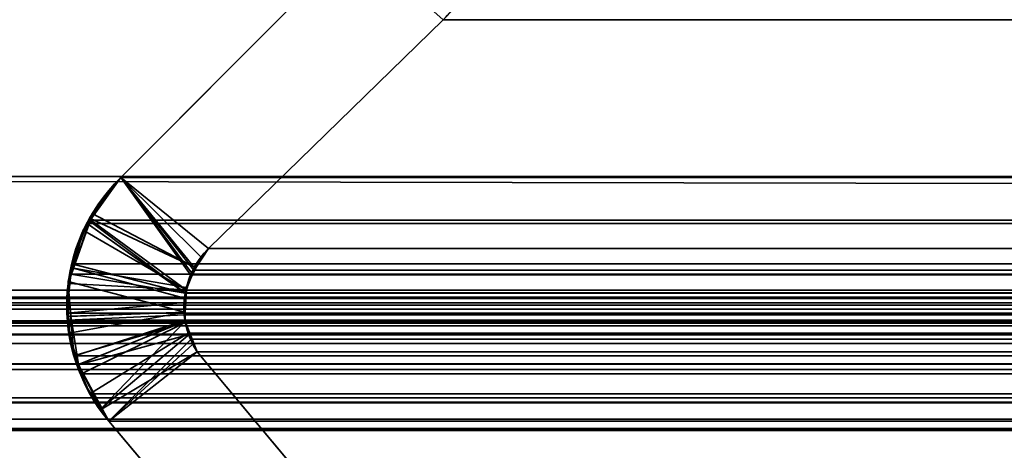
# Model space of a CAD drawing. Header units: millimetres. Extents: x -503 to 6703, y -110 to 193.
# Tile 378 of 656: x 1150.02 to 1155.25, y 1.19 to 3.48. Entities that reach past the tile are written whole.
import ezdxf

# ---------------------------------------------------------------- set-up
doc = ezdxf.new("R2010")
doc.units = ezdxf.units.MM
doc.layers.add('151', color=7, linetype='Continuous', true_color=0xffffff)

# ---------------------------------------------------------------- blocks, each defined once
blk = doc.blocks.new('UG_SURFACE_002')
at = {"layer": '151', "color": 252, "linetype": 'Continuous', "lineweight": 35}
for points in [[(2052.5, -14, 2212.25), (2052.5, 174.4, 2212.25), (947.5, 174.4, 2212.25), (947.5, -14, 2212.25)], [(1097.5, -14, 2062.2499), (1097.5, 174.4, 2062.2499), (1902.5, 174.4, 2062.2499), (1902.5, -14, 2062.2499)]]:
    blk.add_3dface(points, dxfattribs=at)
blk = doc.blocks.new('UG_SURFACE_168')
at = {"layer": '151', "color": 252, "linetype": 'Continuous', "lineweight": 35}
for points in [[(1135.5, -25.92, 2021.75), (1864.5, -25.92, 2021.75), (1864.5, 14.42, 2021.75), (1135.5, 14.42, 2021.75)], [(1137, -25.92, 2020.2501), (1137, 14.42, 2020.2501), (1863, 14.42, 2020.2501), (1863, -25.92, 2020.2501)]]:
    blk.add_3dface(points, dxfattribs=at)
blk = doc.blocks.new('UG_SURFACE_196')
at = {"layer": '151', "color": 7, "linetype": 'Continuous', "lineweight": 35}
for points in [[(1152.2712, 3.4787, -7.75), (1151.0229, 2.2621, -7.75), (1150.5557, 2.6395, -7.75), (1151.8064, 3.8936, -7.75)], [(1151.0229, 2.2621, 2006.227), (1152.2712, 3.4787, 2004.9789), (1151.8064, 3.8936, 2005.4436), (1150.5557, 2.6395, 2006.6943)], [(1151.8064, 3.8936, -7.75), (1150.5557, 2.6395, -7.75), (1150.5557, 2.6395, 2006.6943), (1151.8064, 3.8936, 2005.4436)], [(1152.2712, 3.4787, 2004.9789), (1151.0229, 2.2621, 2006.227), (1151.0229, 2.2621, -7.75), (1152.2712, 3.4787, -7.75)], [(1150.9063, 2.0413, 2006.3436), (1150.9322, 2.1339, 2006.3179), (1150.5557, 2.6395, 2006.6943), (1150.396, 2.4145, 2006.8541)], [(1150.4043, 2.4487, -7.75), (1150.396, 2.4145, 2006.8541), (1150.5557, 2.6395, 2006.6943)], [(1150.4043, 2.4487, -7.75), (1150.5557, 2.6395, -7.75), (1150.9831, 2.2174, -7.75), (1150.955, 2.1594, -7.75)], [(1150.5557, 2.6395, 2006.6943), (1150.5557, 2.6395, -7.75), (1150.4043, 2.4487, -7.75)], [(1151.0229, 2.2621, -7.75), (1150.9831, 2.2174, -7.75), (1150.5557, 2.6395, -7.75)], [(1150.5557, 2.6395, 2006.6943), (1150.9322, 2.1339, 2006.3179), (1150.95, 2.1591, 2006.3)], [(1150.95, 2.1591, 2006.3), (1151.0229, 2.2621, 2006.227), (1150.5557, 2.6395, 2006.6943)], [(1150.955, 2.1594, -7.75), (1150.9044, 2.0549, -7.75), (1150.3043, 2.1591, -7.75), (1150.395, 2.4216, -7.75)], [(1150.396, 2.4145, 2006.8541), (1150.395, 2.4216, -7.75), (1150.3043, 2.1591, -7.75)], [(1150.3043, 2.1591, -7.75), (1150.357, 2.3595, 2006.8929), (1150.396, 2.4145, 2006.8541)], [(1150.396, 2.4145, 2006.8541), (1150.357, 2.3595, 2006.8929), (1150.9063, 2.0413, 2006.3436)], [(1150.955, 2.1594, -7.75), (1150.395, 2.4216, -7.75), (1150.4043, 2.4487, -7.75)], [(1150.4043, 2.4487, -7.75), (1150.395, 2.4216, -7.75), (1150.396, 2.4145, 2006.8541)], [(1150.357, 2.3595, 2006.8929), (1150.2984, 2.1593, 2006.9516), (1150.8944, 1.9984, 2006.3555), (1150.9063, 2.0413, 2006.3436)], [(1150.3043, 2.1591, -7.75), (1150.2984, 2.1593, 2006.9516), (1150.357, 2.3595, 2006.8929)], [(1151.0229, 2.2621, 2006.227), (1150.95, 2.1591, 2006.3), (1150.955, 2.1594, -7.75)], [(1150.955, 2.1594, -7.75), (1150.9831, 2.2174, -7.75), (1151.0229, 2.2621, 2006.227)], [(1150.9831, 2.2174, -7.75), (1151.0229, 2.2621, -7.75), (1151.0229, 2.2621, 2006.227)], [(1150.2758, 2.0769, -7.75), (1150.2771, 2.0869, 2006.9728), (1150.2984, 2.1593, 2006.9516)], [(1150.2984, 2.1593, 2006.9516), (1150.3043, 2.1591, -7.75), (1150.2758, 2.0769, -7.75)], [(1150.2758, 2.0769, -7.75), (1150.3043, 2.1591, -7.75), (1150.9044, 2.0549, -7.75), (1150.9039, 2.0437, -7.75)], [(1150.8967, 1.9241, 2006.3534), (1150.8944, 1.9984, 2006.3555), (1150.2984, 2.1593, 2006.9516), (1150.2771, 2.0869, 2006.9728)], [(1150.9039, 2.0437, -7.75), (1150.9044, 2.0549, -7.75), (1150.95, 2.1591, 2006.3)], [(1150.95, 2.1591, 2006.3), (1150.9322, 2.1339, 2006.3179), (1150.9039, 2.0437, -7.75)], [(1150.9044, 2.0549, -7.75), (1150.955, 2.1594, -7.75), (1150.95, 2.1591, 2006.3)], [(1150.9322, 2.1339, 2006.3179), (1150.9063, 2.0413, 2006.3436), (1150.9039, 2.0437, -7.75)], [(1150.2789, 1.902, 2006.9711), (1150.2771, 2.0869, 2006.9728), (1150.2758, 2.0769, -7.75)], [(1150.9039, 2.0437, -7.75), (1150.8993, 1.9236, -7.75), (1150.2897, 1.9034, -7.75), (1150.2758, 2.0769, -7.75)], [(1150.2758, 2.0769, -7.75), (1150.2897, 1.9034, -7.75), (1150.2789, 1.902, 2006.9711)], [(1150.2771, 2.0869, 2006.9728), (1150.2789, 1.902, 2006.9711), (1150.8967, 1.9241, 2006.3534)], [(1150.8993, 1.9236, -7.75), (1150.9039, 2.0437, -7.75), (1150.9063, 2.0413, 2006.3436)], [(1150.9063, 2.0413, 2006.3436), (1150.8944, 1.9984, 2006.3555), (1150.8993, 1.9236, -7.75)], [(1150.8944, 1.9984, 2006.3555), (1150.8967, 1.9241, 2006.3534), (1150.8993, 1.9236, -7.75)], [(1150.8967, 1.9241, 2006.3534), (1150.2789, 1.902, 2006.9711), (1150.2796, 1.8123, 2006.9704)], [(1150.2796, 1.8123, 2006.9704), (1150.2789, 1.902, 2006.9711), (1150.2897, 1.9034, -7.75)], [(1150.2796, 1.8123, 2006.9704), (1150.3317, 1.6459, 2006.9182), (1150.8981, 1.8769, 2006.3519), (1150.8967, 1.9241, 2006.3534)], [(1150.3317, 1.6459, 2006.9182), (1150.2796, 1.8123, 2006.9704), (1150.2897, 1.9034, -7.75)], [(1150.8993, 1.9236, -7.75), (1150.8976, 1.8796, -7.75), (1150.3066, 1.6913, -7.75), (1150.2897, 1.9034, -7.75)], [(1150.2897, 1.9034, -7.75), (1150.3066, 1.6913, -7.75), (1150.3317, 1.6459, 2006.9182)], [(1150.8993, 1.9236, -7.75), (1150.8967, 1.9241, 2006.3534), (1150.8981, 1.8769, 2006.3519)], [(1150.8981, 1.8769, 2006.3519), (1150.8976, 1.8796, -7.75), (1150.8993, 1.9236, -7.75)], [(1150.3315, 1.645, -7.75), (1150.3066, 1.6913, -7.75), (1150.8976, 1.8796, -7.75), (1150.9258, 1.8076, -7.75)], [(1150.8981, 1.8769, 2006.3519), (1150.3317, 1.6459, 2006.9182), (1150.3643, 1.542, 2006.8858), (1150.45, 1.4105, 2006.7999)], [(1150.9213, 1.807, 2006.3286), (1150.8981, 1.8769, 2006.3519), (1150.45, 1.4105, 2006.7999)], [(1150.8976, 1.8796, -7.75), (1150.8981, 1.8769, 2006.3519), (1150.9213, 1.807, 2006.3286)], [(1150.9213, 1.807, 2006.3286), (1150.9258, 1.8076, -7.75), (1150.8976, 1.8796, -7.75)], [(1150.9258, 1.8076, -7.75), (1150.9628, 1.7131, -7.75), (1150.4571, 1.4111, -7.75), (1150.3315, 1.645, -7.75)], [(1150.45, 1.4105, 2006.7999), (1150.4927, 1.345, 2006.7573), (1150.939, 1.754, 2006.3109), (1150.9213, 1.807, 2006.3286)], [(1150.9258, 1.8076, -7.75), (1150.9213, 1.807, 2006.3286), (1150.939, 1.754, 2006.3109)], [(1150.9258, 1.8076, -7.75), (1150.939, 1.754, 2006.3109), (1150.9628, 1.7131, 2006.2871)], [(1150.9628, 1.7131, 2006.2871), (1150.9628, 1.7131, -7.75), (1150.9258, 1.8076, -7.75)], [(1150.9628, 1.7131, 2006.2871), (1150.939, 1.754, 2006.3109), (1150.4927, 1.345, 2006.7573)], [(1150.3066, 1.6913, -7.75), (1150.3315, 1.645, -7.75), (1150.3317, 1.6459, 2006.9182)], [(1150.4927, 1.345, -7.75), (1150.4571, 1.4111, -7.75), (1150.9628, 1.7131, -7.75)], [(1150.9628, 1.7131, -7.75), (1151.515, 1.0529, -7.75), (1151.4311, 0.2303, -7.75), (1150.4927, 1.345, -7.75)], [(1151.515, 1.0529, 2005.7349), (1150.9628, 1.7131, 2006.2871), (1150.4927, 1.345, 2006.7573), (1151.4311, 0.2303, 2005.8188)], [(1150.9628, 1.7131, 2006.2871), (1151.515, 1.0529, 2005.7349), (1151.515, 1.0529, -7.75), (1150.9628, 1.7131, -7.75)], [(1150.3643, 1.542, 2006.8858), (1150.3317, 1.6459, 2006.9182), (1150.3315, 1.645, -7.75)], [(1150.3315, 1.645, -7.75), (1150.4571, 1.4111, -7.75), (1150.45, 1.4105, 2006.7999)], [(1150.45, 1.4105, 2006.7999), (1150.3643, 1.542, 2006.8858), (1150.3315, 1.645, -7.75)], [(1150.4927, 1.345, 2006.7573), (1150.45, 1.4105, 2006.7999), (1150.4571, 1.4111, -7.75)], [(1150.4571, 1.4111, -7.75), (1150.4927, 1.345, -7.75), (1150.4927, 1.345, 2006.7573)], [(1150.4927, 1.345, -7.75), (1151.4311, 0.2303, -7.75), (1151.4311, 0.2303, 2005.8188), (1150.4927, 1.345, 2006.7573)]]:
    blk.add_3dface(points, dxfattribs=at)
blk = doc.blocks.new('UG_SURFACE_197')
at = {"layer": '151', "color": 7, "linetype": 'Continuous', "lineweight": 35}
for points in [[(1862.175, 2.6459, 2019.4249), (1862.1284, 5.9608, 2019.3784), (1137.8716, 5.9608, 2019.3784), (1137.825, 2.6459, 2019.4249)], [(1138.7951, 2.0412, 2018.4548), (1138.8776, 4.9715, 2018.3723), (1861.1224, 4.9715, 2018.3723), (1861.2049, 2.0412, 2018.4548)], [(1150.5557, 2.6395, 2006.6943), (1151.8064, 3.8936, 2005.4436), (1152.2712, 3.4787, 2004.9789), (1151.0229, 2.2621, 2006.227)], [(1151.8064, 3.8936, 2005.4436), (1150.5557, 2.6395, 2006.6943), (1849.4443, 2.6395, 2006.6943), (1848.1936, 3.8936, 2005.4436)], [(1847.7288, 3.4787, 2004.9789), (1848.9771, 2.2621, 2006.227), (1151.0229, 2.2621, 2006.227), (1152.2712, 3.4787, 2004.9789)], [(1862.1695, 1.0733, 2019.4194), (1137.825, 2.6459, 2019.4249), (1137.7392, 0.3108, 2019.5107)], [(1862.1695, 1.0733, 2019.4194), (1862.175, 2.6459, 2019.4249), (1137.825, 2.6459, 2019.4249)], [(1150.3842, 2.4134, 2006.866), (1150.5557, 2.6395, 2006.6943), (1150.9269, 2.1222, 2006.3231), (1150.8988, 2.0275, 2006.3512)], [(1849.6158, 2.4134, 2006.866), (1849.4443, 2.6395, 2006.6943), (1150.5557, 2.6395, 2006.6943), (1150.3842, 2.4134, 2006.866)], [(1150.5557, 2.6395, 2006.6943), (1151.0229, 2.2621, 2006.227), (1150.9439, 2.1469, 2006.3062)], [(1150.9439, 2.1469, 2006.3062), (1150.9269, 2.1222, 2006.3231), (1150.5557, 2.6395, 2006.6943)], [(1150.8988, 2.0275, 2006.3512), (1150.3775, 2.3964, 2006.8724), (1150.3842, 2.4134, 2006.866)], [(1150.3842, 2.4134, 2006.866), (1150.3775, 2.3964, 2006.8724), (1849.6225, 2.3964, 2006.8724)], [(1150.3842, 2.4134, 2006.866), (1849.6225, 2.3964, 2006.8724), (1849.6158, 2.4134, 2006.866)], [(1150.8983, 2.026, 2006.3517), (1150.295, 2.1819, 2006.9549), (1150.3775, 2.3964, 2006.8724)], [(1849.705, 2.1819, 2006.9549), (1849.6225, 2.3964, 2006.8724), (1150.3775, 2.3964, 2006.8724), (1150.295, 2.1819, 2006.9549)], [(1150.8988, 2.0275, 2006.3512), (1150.8983, 2.026, 2006.3517), (1150.3775, 2.3964, 2006.8724)], [(1150.9439, 2.1469, 2006.3062), (1151.0229, 2.2621, 2006.227), (1848.9771, 2.2621, 2006.227)], [(1848.9771, 2.2621, 2006.227), (1849.0555, 2.1585, 2006.3055), (1150.9439, 2.1469, 2006.3062)], [(1150.2897, 2.1271, 2006.9604), (1150.295, 2.1819, 2006.9549), (1150.8983, 2.026, 2006.3517)], [(1150.2897, 2.1271, 2006.9604), (1849.7103, 2.1271, 2006.9604), (1849.705, 2.1819, 2006.9549)], [(1150.295, 2.1819, 2006.9549), (1150.2897, 2.1271, 2006.9604), (1849.705, 2.1819, 2006.9549)], [(1849.0955, 2.0554, 2006.3455), (1150.9269, 2.1222, 2006.3231), (1150.9439, 2.1469, 2006.3062)], [(1849.0555, 2.1585, 2006.3055), (1849.0584, 2.151, 2006.3083), (1150.9439, 2.1469, 2006.3062)], [(1150.9439, 2.1469, 2006.3062), (1849.0584, 2.151, 2006.3083), (1849.0955, 2.0554, 2006.3455)], [(1150.8983, 2.026, 2006.3517), (1150.8925, 1.975, 2006.3577), (1150.2693, 1.9194, 2006.9807), (1150.2897, 2.1271, 2006.9604)], [(1849.7103, 2.1271, 2006.9604), (1150.2897, 2.1271, 2006.9604), (1150.2693, 1.9194, 2006.9807)], [(1849.7307, 1.9194, 2006.9807), (1849.7103, 2.1271, 2006.9604), (1150.2693, 1.9194, 2006.9807)], [(1849.0955, 2.0554, 2006.3455), (1150.8988, 2.0275, 2006.3512), (1150.9269, 2.1222, 2006.3231)], [(1849.0955, 2.0554, 2006.3455), (1849.0988, 2.027, 2006.3488), (1150.8988, 2.0275, 2006.3512)], [(1138.7951, 2.0412, 2018.4548), (1861.2049, 2.0412, 2018.4548), (1861.1883, 1.8784, 2018.4383), (1138.8117, 1.8784, 2018.4383)], [(1141.6266, 1.997, 2015.6233), (1139.7102, 1.295, 2017.5397), (1860.2898, 1.295, 2017.5397), (1858.3734, 1.997, 2015.6233)], [(1141.7067, 2.0043, 2015.5432), (1141.6266, 1.997, 2015.6233), (1858.3734, 1.997, 2015.6233)], [(1141.7067, 2.0043, 2015.5432), (1858.3734, 1.997, 2015.6233), (1858.2933, 2.0043, 2015.5432)], [(1858.2933, 2.0043, 2015.5432), (1858.291, 2.0038, 2015.5411), (1141.709, 2.0038, 2015.5411), (1141.7067, 2.0043, 2015.5432)], [(1141.709, 2.0038, 2015.5411), (1858.291, 2.0038, 2015.5411), (1858.1668, 1.974, 2015.4169), (1141.8332, 1.974, 2015.4169)], [(1150.8925, 1.975, 2006.3577), (1150.8983, 2.026, 2006.3517), (1849.1057, 1.9097, 2006.3558)], [(1849.1082, 1.9483, 2006.3581), (1150.8983, 2.026, 2006.3517), (1150.8988, 2.0275, 2006.3512)], [(1849.1082, 1.9483, 2006.3581), (1849.1057, 1.9097, 2006.3558), (1150.8983, 2.026, 2006.3517)], [(1150.8988, 2.0275, 2006.3512), (1849.0988, 2.027, 2006.3488), (1849.1082, 1.9483, 2006.3581)], [(1141.8852, 1.9616, 2015.3649), (1141.8332, 1.974, 2015.4169), (1858.1668, 1.974, 2015.4169)], [(1141.8852, 1.9616, 2015.3649), (1858.1668, 1.974, 2015.4169), (1858.1148, 1.9616, 2015.3649)], [(1858.1148, 1.9616, 2015.3649), (1141.9122, 1.941, 2015.3377), (1141.8852, 1.9616, 2015.3649)], [(1858.1148, 1.9616, 2015.3649), (1858.0878, 1.941, 2015.3377), (1141.9122, 1.941, 2015.3377)], [(1142.0065, 1.8695, 2015.2435), (1141.9122, 1.941, 2015.3377), (1858.0878, 1.941, 2015.3377)], [(1142.0065, 1.8695, 2015.2435), (1858.0878, 1.941, 2015.3377), (1857.9935, 1.8695, 2015.2435)], [(1150.2753, 1.8818, 2006.9747), (1150.2693, 1.9194, 2006.9807), (1150.8925, 1.975, 2006.3577), (1150.8967, 1.9101, 2006.3534)], [(1849.1057, 1.9097, 2006.3558), (1150.8967, 1.9101, 2006.3534), (1150.8925, 1.975, 2006.3577)], [(1150.2693, 1.9194, 2006.9807), (1150.2753, 1.8818, 2006.9747), (1849.7247, 1.8818, 2006.9747), (1849.7307, 1.9194, 2006.9807)], [(1150.8967, 1.9101, 2006.3534), (1150.8993, 1.8701, 2006.3508), (1150.3061, 1.6931, 2006.9439), (1150.2753, 1.8818, 2006.9747)], [(1150.8967, 1.9101, 2006.3534), (1849.1057, 1.9097, 2006.3558), (1849.1048, 1.8959, 2006.3548)], [(1150.8993, 1.8701, 2006.3508), (1150.8967, 1.9101, 2006.3534), (1849.1048, 1.8959, 2006.3548)], [(1849.1048, 1.8959, 2006.3548), (1150.9141, 1.8134, 2006.336), (1150.8993, 1.8701, 2006.3508)], [(1150.9141, 1.8134, 2006.336), (1849.1048, 1.8959, 2006.3548), (1849.0796, 1.7957, 2006.3295)], [(1138.8117, 1.8784, 2018.4383), (1861.1883, 1.8784, 2018.4383), (1861.1794, 1.8544, 2018.4293)], [(1861.1794, 1.8544, 2018.4293), (1138.8186, 1.8526, 2018.4314), (1138.8117, 1.8784, 2018.4383)], [(1138.8309, 1.8061, 2018.4193), (1138.8186, 1.8526, 2018.4314), (1861.1794, 1.8544, 2018.4293)], [(1138.8309, 1.8061, 2018.4193), (1861.1794, 1.8544, 2018.4293), (1861.1114, 1.6712, 2018.3613)], [(1857.9935, 1.8695, 2015.2435), (1142.0085, 1.8664, 2015.2414), (1142.0065, 1.8695, 2015.2435)], [(1857.9935, 1.8695, 2015.2435), (1857.9915, 1.8664, 2015.2414), (1142.0085, 1.8664, 2015.2414)], [(1142.0085, 1.8664, 2015.2414), (1857.9915, 1.8664, 2015.2414), (1857.9214, 1.7573, 2015.1713), (1142.0786, 1.7573, 2015.1713)], [(1849.6939, 1.6931, 2006.9439), (1150.2753, 1.8818, 2006.9747), (1150.3061, 1.6931, 2006.9439)], [(1849.6939, 1.6931, 2006.9439), (1849.7247, 1.8818, 2006.9747), (1150.2753, 1.8818, 2006.9747)], [(1150.3465, 1.5969, 2006.9034), (1150.3061, 1.6931, 2006.9439), (1150.8993, 1.8701, 2006.3508)], [(1150.8993, 1.8701, 2006.3508), (1150.9141, 1.8134, 2006.336), (1150.3912, 1.4909, 2006.8588), (1150.3465, 1.5969, 2006.9034)], [(1138.8309, 1.8061, 2018.4193), (1861.1114, 1.6712, 2018.3613), (1861.0958, 1.65, 2018.3458)], [(1861.0958, 1.65, 2018.3458), (1138.905, 1.6498, 2018.3451), (1138.8309, 1.8061, 2018.4193)], [(1150.4927, 1.345, 2006.7573), (1150.3912, 1.4909, 2006.8588), (1150.9141, 1.8134, 2006.336), (1150.93, 1.7806, 2006.32)], [(1150.93, 1.7806, 2006.32), (1150.9628, 1.7131, 2006.2871), (1150.4927, 1.345, 2006.7573)], [(1150.9141, 1.8134, 2006.336), (1849.0796, 1.7957, 2006.3295), (1849.0711, 1.7793, 2006.3212)], [(1849.0711, 1.7793, 2006.3212), (1150.93, 1.7806, 2006.32), (1150.9141, 1.8134, 2006.336)], [(1150.93, 1.7806, 2006.32), (1849.0711, 1.7793, 2006.3212), (1849.0372, 1.7131, 2006.2871)], [(1849.0372, 1.7131, 2006.2871), (1150.9628, 1.7131, 2006.2871), (1150.93, 1.7806, 2006.32)], [(1142.0786, 1.7573, 2015.1713), (1857.9214, 1.7573, 2015.1713), (1857.2749, 1.074, 2014.5249), (1142.7251, 1.074, 2014.5249)], [(1150.3061, 1.6931, 2006.9439), (1150.3465, 1.5969, 2006.9034), (1849.6535, 1.5969, 2006.9034), (1849.6939, 1.6931, 2006.9439)], [(1151.4311, 0.2303, 2005.8188), (1150.4927, 1.345, 2006.7573), (1150.9628, 1.7131, 2006.2871), (1151.515, 1.0529, 2005.7349)], [(1849.0372, 1.7131, 2006.2871), (1848.485, 1.0529, 2005.7349), (1151.515, 1.0529, 2005.7349), (1150.9628, 1.7131, 2006.2871)], [(1138.905, 1.6498, 2018.3451), (1861.0958, 1.65, 2018.3458), (1860.993, 1.5104, 2018.2431)], [(1138.9185, 1.6214, 2018.3315), (1138.905, 1.6498, 2018.3451), (1860.993, 1.5104, 2018.2431)], [(1138.9185, 1.6214, 2018.3315), (1860.993, 1.5104, 2018.2431), (1860.9424, 1.4748, 2018.1923)], [(1860.9424, 1.4748, 2018.1923), (1139.0568, 1.4692, 2018.1932), (1138.9185, 1.6214, 2018.3315)], [(1849.6088, 1.4909, 2006.8588), (1150.3465, 1.5969, 2006.9034), (1150.3912, 1.4909, 2006.8588)], [(1849.6088, 1.4909, 2006.8588), (1849.6535, 1.5969, 2006.9034), (1150.3465, 1.5969, 2006.9034)], [(1139.079, 1.4448, 2018.1711), (1139.0568, 1.4692, 2018.1932), (1860.9424, 1.4748, 2018.1923)], [(1139.079, 1.4448, 2018.1711), (1860.9424, 1.4748, 2018.1923), (1860.7571, 1.3446, 2018.007)], [(1150.3912, 1.4909, 2006.8588), (1150.4927, 1.345, 2006.7573), (1849.5073, 1.345, 2006.7573), (1849.6088, 1.4909, 2006.8588)], [(1139.079, 1.4448, 2018.1711), (1860.7571, 1.3446, 2018.007), (1860.7485, 1.3429, 2017.9985)], [(1860.7485, 1.3429, 2017.9985), (1139.2545, 1.3554, 2017.9956), (1139.079, 1.4448, 2018.1711)], [(1139.3539, 1.3048, 2017.8962), (1139.2545, 1.3554, 2017.9956), (1860.7485, 1.3429, 2017.9985)], [(1139.47, 1.3016, 2017.7801), (1139.3539, 1.3048, 2017.8962), (1860.7485, 1.3429, 2017.9985)], [(1860.7485, 1.3429, 2017.9985), (1860.5286, 1.3, 2017.7786), (1139.47, 1.3016, 2017.7801)], [(1150.4927, 1.345, 2006.7573), (1151.4311, 0.2303, 2005.8188), (1848.5689, 0.2303, 2005.8188), (1849.5073, 1.345, 2006.7573)], [(1139.47, 1.3016, 2017.7801), (1860.5286, 1.3, 2017.7786), (1860.4199, 1.2788, 2017.6699)], [(1139.7102, 1.295, 2017.5397), (1139.47, 1.3016, 2017.7801), (1860.4199, 1.2788, 2017.6699)], [(1860.4199, 1.2788, 2017.6699), (1860.2898, 1.295, 2017.5397), (1139.7102, 1.295, 2017.5397)]]:
    blk.add_3dface(points, dxfattribs=at)

msp = doc.modelspace()

# ---------------------------------------------------------------- linework, layer by layer
at = {"layer": '151', "color": 252, "linetype": 'Continuous', "lineweight": -3, "true_color": 0x939598}
for p, q in [((1150.5557, 2.6395, 2006.6943), (1151.8063, 3.8936, 2005.4437)), ((1150.5557, 2.6395, 2006.6943), (1151.8063, 3.8936, 2005.4437)), ((1151.8063, 3.8936, -7.75), (1150.5557, 2.6395, -7.75)), ((1152.2711, 3.4787, 2004.9789), (1151.023, 2.2621, 2006.227)), ((1152.2711, 3.4787, 2004.9789), (1151.023, 2.2621, 2006.227)), ((1152.2711, 3.4787, -7.75), (1151.023, 2.2621, -7.75)), ((1847.7289, 3.4787, 2004.9789), (1152.2711, 3.4787, 2004.9789)), ((1152.2711, 3.4787, 2004.9789), (1152.2711, 3.4787, -7.75)), ((1862.175, 2.6459, 2019.425), (1137.825, 2.6459, 2019.425)), ((1150.5557, 2.6395, -7.75), (1150.5557, 2.6395, 2006.6943)), ((1150.5557, 2.6395, 2006.6943), (1849.4443, 2.6395, 2006.6943)), ((1848.977, 2.2621, 2006.227), (1151.023, 2.2621, 2006.227)), ((1151.023, 2.2621, 2006.227), (1151.023, 2.2621, -7.75)), ((1138.7951, 2.0412, 2018.4549), (1861.2049, 2.0412, 2018.4549)), ((1141.6266, 1.997, 2015.6234), (1858.3734, 1.997, 2015.6234)), ((1138.8117, 1.8784, 2018.4383), (1861.1883, 1.8784, 2018.4383)), ((1142.0786, 1.7573, 2015.1714), (1857.9214, 1.7573, 2015.1714)), ((1849.0372, 1.7131, 2006.2872), (1150.9628, 1.7131, 2006.2872)), ((1150.9628, 1.7131, -7.75), (1151.515, 1.0529, -7.75)), ((1150.9628, 1.7131, 2006.2872), (1151.515, 1.0529, 2005.735)), ((1150.9628, 1.7131, 2006.2872), (1151.515, 1.0529, 2005.735)), ((1150.9628, 1.7131, 2006.2872), (1150.9628, 1.7131, -7.75)), ((1151.4311, 0.2303, 2005.8189), (1150.4927, 1.345, 2006.7573)), ((1150.4927, 1.345, -7.75), (1150.4927, 1.345, 2006.7573)), ((1151.4311, 0.2303, 2005.8189), (1150.4927, 1.345, 2006.7573)), ((1150.4927, 1.345, 2006.7573), (1849.5073, 1.345, 2006.7573)), ((1150.4927, 1.345, -7.75), (1151.4311, 0.2303, -7.75)), ((1139.7101, 1.295, 2017.5399), (1860.2899, 1.295, 2017.5399))]:
    msp.add_line(p, q, dxfattribs=at)
for points in [[(1152.2711, 3.4787, -7.75), (1152.3939, 3.5987, -7.75), (1152.4633, 3.7633, -7.75), (1152.4633, 3.935, -7.75)], [(1152.2711, 3.4787, 2004.9789), (1152.3939, 3.5987, 2004.8561), (1152.4633, 3.7633, 2004.7867), (1152.4633, 3.935, 2004.7867)], [(1150.5557, 2.6395, 2006.6943), (1150.1985, 2.2915, 2007.0515), (1150.1709, 1.7265, 2007.0791), (1150.4927, 1.345, 2006.7573)], [(1150.4927, 1.345, -7.75), (1150.1709, 1.7265, -7.75), (1150.1985, 2.2915, -7.75), (1150.5557, 2.6395, -7.75)], [(1150.9628, 1.7131, -7.75), (1150.8488, 1.8869, -7.75), (1150.8743, 2.117, -7.75), (1151.023, 2.2621, -7.75)], [(1151.023, 2.2621, 2006.227), (1150.8743, 2.117, 2006.3757), (1150.8488, 1.8869, 2006.4012), (1150.9628, 1.7131, 2006.2872)]]:
    msp.add_open_spline(points, degree=3, dxfattribs=at)
for points, knots in [([(1152.2711, 3.4787, 2004.9789), (1152.302, 3.5089, 2004.948), (1152.331, 3.5434, 2004.919), (1152.3892, 3.631, 2004.8608), (1152.4169, 3.6879, 2004.8331), (1152.4504, 3.7978, 2004.7996), (1152.4598, 3.8502, 2004.7902), (1152.463, 3.9134, 2004.787), (1152.4633, 3.9242, 2004.7867), (1152.4633, 3.935, 2004.7867)], [0, 0, 0, 0, 0.28806, 0.28806, 0.655147, 0.655147, 0.941866, 0.941866, 1, 1, 1, 1]), ([(1150.5557, 2.6395, 2006.6943), (1150.4913, 2.5767, 2006.7587), (1150.4318, 2.501, 2006.8182), (1150.3462, 2.3438, 2006.9038), (1150.3151, 2.2651, 2006.9349), (1150.2749, 2.0983, 2006.9751), (1150.2657, 2.0076, 2006.9843), (1150.2724, 1.8421, 2006.9776), (1150.2853, 1.7647, 2006.9647), (1150.3271, 1.6205, 2006.9229), (1150.3565, 1.5522, 2006.8935), (1150.4213, 1.4376, 2006.8287), (1150.4557, 1.3888, 2006.7943), (1150.4927, 1.345, 2006.7573)], [0, 0, 0, 0, 0.216801, 0.216801, 0.388943, 0.388943, 0.56272, 0.56272, 0.714161, 0.714161, 0.867331, 0.867331, 1, 1, 1, 1]), ([(1150.9628, 1.7131, 2006.2872), (1150.9433, 1.7428, 2006.3067), (1150.9263, 1.7768, 2006.3237), (1150.908, 1.8316, 2006.342), (1150.903, 1.8507, 2006.347), (1150.8929, 1.9041, 2006.3571), (1150.8905, 1.94, 2006.3595), (1150.8934, 1.9922, 2006.3566), (1150.8954, 2.0093, 2006.3546), (1150.9042, 2.0598, 2006.3458), (1150.9142, 2.0924, 2006.3358), (1150.9445, 2.1632, 2006.3055), (1150.9678, 2.1999, 2006.2822), (1151.0032, 2.2419, 2006.2468), (1151.0129, 2.2523, 2006.2371), (1151.023, 2.2621, 2006.227)], [0, 0, 0, 0, 0.1907, 0.1907, 0.284569, 0.284569, 0.449788, 0.449788, 0.529986, 0.529986, 0.693188, 0.693188, 0.9195, 0.9195, 1, 1, 1, 1])]:
    msp.add_open_spline(points, degree=3, knots=knots, dxfattribs=at)

# ---------------------------------------------------------------- block references
for name in ['UG_SURFACE_002', 'UG_SURFACE_168', 'UG_SURFACE_196', 'UG_SURFACE_197']:
    msp.add_blockref(name, (0, 0), dxfattribs=at)

doc.saveas('drawing.dxf')
